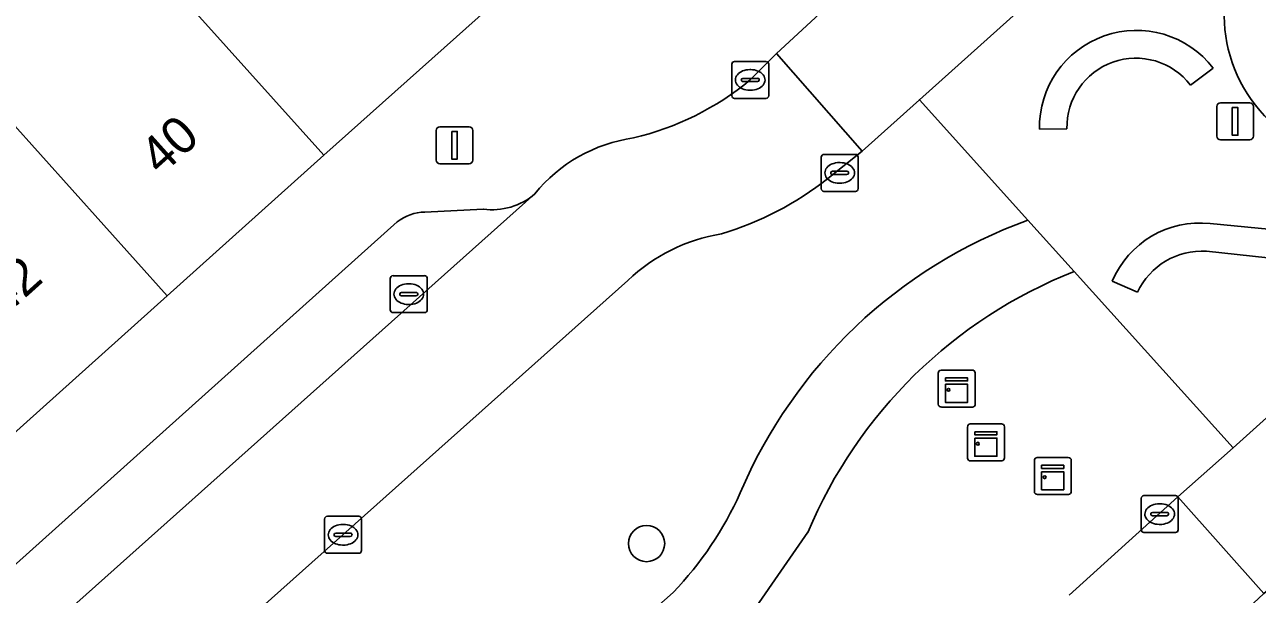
# Model space of a CAD drawing. Extents: x 162172 to 163187, y 382874 to 383685.
# Drawn here: x 162815.25 to 162848.64, y 383401.16 to 383416.59 of the extents above; entities that cross this region are included whole.
import ezdxf

# ---------------------------------------------------------------- set-up
doc = ezdxf.new("R2010")
doc.units = 0
for name, color, linetype in [('IMGEO_Berm_groen', 7, 'Continuous'), ('IMGEO_Boom', 7, 'Continuous'), ('IMGEO_Kast', 7, 'Continuous'), ('IMGEO_Kolk', 7, 'Continuous'), ('IMGEO_Lichtmast', 7, 'Continuous'), ('IMGEO_Muur', 7, 'Continuous'), ('IMGEO_Pand', 7, 'Continuous'), ('IMGEO_Pand_nummerreeks', 7, 'Continuous'), ('IMGEO_Parkeervlak_open', 7, 'Continuous'), ('IMGEO_Rijbaan_lokaal_open', 7, 'Continuous'), ('IMGEO_Terreindeel_zand', 7, 'Continuous'), ('IMGEO_Voetpad_halfverhard', 7, 'Continuous'), ('IMGEO_Voetpad_open', 7, 'Continuous')]:
    doc.layers.add(name, color=color, linetype=linetype)

msp = doc.modelspace()

# ---------------------------------------------------------------- linework, layer by layer
at = {"layer": 'IMGEO_Berm_groen'}
for points in [[(162842.427, 383411.292), (162839.487, 383414.554), (162837.934, 383413.161), (162837.005, 383412.423)], [(162843.548, 383401.134), (162846.487, 383403.794), (162847.986, 383405.124), (162843.68, 383409.902)], [(162831.589, 383409.661), (162813.956, 383393.935)], [(162836.469, 383402.837), (162834.331, 383399.767), (162819.308, 383386.457)], [(162817.707, 383387.831), (162818.045, 383388.141), (162832.82, 383401.21)]]:
    msp.add_lwpolyline(points, dxfattribs=at)
for centre, radius, start, end in [((162831.72, 383419.041), 8.469, 286.5101, 308.6091), ((162847.03, 383398.631), 13.472, 109.9802, 156.948), ((162834.903, 383406.172), 4.811, 99.2771, 133.5274), ((162848.442, 383397.829), 12.978, 111.5259, 157.3023), ((162825.904, 383407.822), 9.568, 316.2887, 335.8421)]:
    msp.add_arc(centre, radius, start, end, dxfattribs=at)
at = {"layer": 'IMGEO_Boom'}
msp.add_circle((162832.1, 383402.531), 0.489, dxfattribs=at)
at = {"layer": 'IMGEO_Kast'}
for p, q in [((162839.998, 383406.306), (162839.998, 383407.147)), ((162839.998, 383407.147), (162839.998, 383406.306)), ((162840.073, 383407.231), (162840.914, 383407.231)), ((162840.914, 383407.231), (162840.073, 383407.231)), ((162840.998, 383407.156), (162840.998, 383406.315)), ((162840.998, 383406.315), (162840.998, 383407.156)), ((162840.923, 383406.231), (162840.082, 383406.231)), ((162840.082, 383406.231), (162840.923, 383406.231)), ((162840.867, 383405.773), (162841.708, 383405.773)), ((162841.708, 383405.773), (162840.867, 383405.773)), ((162840.792, 383404.848), (162840.792, 383405.689)), ((162840.792, 383405.689), (162840.792, 383404.848)), ((162841.792, 383405.698), (162841.792, 383404.857)), ((162841.792, 383404.857), (162841.792, 383405.698)), ((162841.717, 383404.773), (162840.876, 383404.773)), ((162840.876, 383404.773), (162841.717, 383404.773)), ((162842.602, 383403.938), (162842.602, 383404.779)), ((162842.602, 383404.779), (162842.602, 383403.938)), ((162842.677, 383404.863), (162843.518, 383404.863)), ((162843.518, 383404.863), (162842.677, 383404.863)), ((162843.602, 383404.788), (162843.602, 383403.947)), ((162843.602, 383403.947), (162843.602, 383404.788)), ((162843.527, 383403.863), (162842.686, 383403.863)), ((162842.686, 383403.863), (162843.527, 383403.863))]:
    msp.add_line(p, q, dxfattribs=at)
for points in [[(162840.193, 383407.021), (162840.793, 383407.021), (162840.793, 383406.936), (162840.193, 383406.936), (162840.193, 383407.021)], [(162840.193, 383406.846), (162840.793, 383406.846), (162840.793, 383406.357), (162840.193, 383406.357), (162840.193, 383406.846)], [(162840.987, 383405.563), (162841.587, 383405.563), (162841.587, 383405.478), (162840.987, 383405.478), (162840.987, 383405.563)], [(162840.987, 383405.388), (162841.587, 383405.388), (162841.587, 383404.899), (162840.987, 383404.899), (162840.987, 383405.388)], [(162842.797, 383404.653), (162843.397, 383404.653), (162843.397, 383404.568), (162842.797, 383404.568), (162842.797, 383404.653)], [(162842.797, 383404.478), (162843.397, 383404.478), (162843.397, 383403.989), (162842.797, 383403.989), (162842.797, 383404.478)]]:
    msp.add_lwpolyline(points, dxfattribs=at)
for centre in [(162840.277, 383406.695), (162841.071, 383405.237), (162842.881, 383404.327)]:
    msp.add_circle(centre, 0.0377, dxfattribs=at)
for centre, start, end in [((162840.076, 383407.153), 92.4484, 184.2845), ((162840.076, 383407.153), 92.4484, 184.2845), ((162840.92, 383407.153), 2.4484, 94.2845), ((162840.92, 383407.153), 2.4484, 94.2845), ((162840.076, 383406.309), 182.4484, 274.2845), ((162840.076, 383406.309), 182.4484, 274.2845), ((162840.92, 383406.309), 272.4484, 4.2845), ((162840.92, 383406.309), 272.4484, 4.2845), ((162840.87, 383405.695), 92.4484, 184.2845), ((162840.87, 383405.695), 92.4484, 184.2845), ((162841.714, 383405.695), 2.4484, 94.2845), ((162841.714, 383405.695), 2.4484, 94.2845), ((162840.87, 383404.851), 182.4484, 274.2845), ((162840.87, 383404.851), 182.4484, 274.2845), ((162841.714, 383404.851), 272.4484, 4.2845), ((162841.714, 383404.851), 272.4484, 4.2845), ((162842.68, 383404.785), 92.4484, 184.2845), ((162842.68, 383404.785), 92.4484, 184.2845), ((162843.524, 383404.785), 2.4484, 94.2845), ((162843.524, 383404.785), 2.4484, 94.2845), ((162842.68, 383403.941), 182.4484, 274.2845), ((162842.68, 383403.941), 182.4484, 274.2845), ((162843.524, 383403.941), 272.4484, 4.2845), ((162843.524, 383403.941), 272.4484, 4.2845)]:
    msp.add_arc(centre, 0.0779, start, end, dxfattribs=at)
at = {"layer": 'IMGEO_Kolk'}
for p, q in [((162834.406, 383414.663), (162834.406, 383415.515)), ((162834.481, 383415.589), (162835.333, 383415.589)), ((162835.407, 383415.515), (162835.407, 383414.663)), ((162834.708, 383415.132), (162835.106, 383415.132)), ((162834.894, 383415.369), (162834.919, 383415.369)), ((162834.665, 383415.083), (162834.665, 383415.095)), ((162835.103, 383415.046), (162834.705, 383415.046)), ((162834.917, 383414.809), (162834.892, 383414.809)), ((162835.149, 383415.095), (162835.149, 383415.083)), ((162835.333, 383414.589), (162834.481, 383414.589)), ((162836.828, 383412.145), (162836.828, 383412.997)), ((162836.903, 383413.071), (162837.755, 383413.071)), ((162837.316, 383412.851), (162837.341, 383412.851)), ((162837.829, 383412.997), (162837.829, 383412.145)), ((162837.087, 383412.565), (162837.087, 383412.577)), ((162837.525, 383412.528), (162837.127, 383412.528)), ((162837.13, 383412.614), (162837.528, 383412.614)), ((162837.571, 383412.577), (162837.571, 383412.565)), ((162837.339, 383412.291), (162837.314, 383412.291)), ((162837.755, 383412.071), (162836.903, 383412.071)), ((162825.232, 383409.788), (162826.084, 383409.788)), ((162825.157, 383408.862), (162825.157, 383409.714)), ((162825.645, 383409.568), (162825.67, 383409.568)), ((162826.158, 383409.714), (162826.158, 383408.862)), ((162825.416, 383409.282), (162825.416, 383409.294)), ((162825.854, 383409.245), (162825.456, 383409.245)), ((162825.459, 383409.331), (162825.857, 383409.331)), ((162825.9, 383409.294), (162825.9, 383409.282)), ((162826.084, 383408.788), (162825.232, 383408.788)), ((162825.668, 383409.008), (162825.643, 383409.008)), ((162845.57, 383403.831), (162846.422, 383403.831)), ((162845.495, 383402.905), (162845.495, 383403.757)), ((162845.983, 383403.611), (162846.008, 383403.611)), ((162846.496, 383403.757), (162846.496, 383402.905)), ((162823.377, 383402.345), (162823.377, 383403.197)), ((162823.452, 383403.271), (162824.304, 383403.271)), ((162824.378, 383403.197), (162824.378, 383402.345)), ((162845.754, 383403.325), (162845.754, 383403.337)), ((162846.192, 383403.288), (162845.794, 383403.288)), ((162845.797, 383403.374), (162846.195, 383403.374)), ((162846.238, 383403.337), (162846.238, 383403.325)), ((162823.636, 383402.765), (162823.636, 383402.777)), ((162823.679, 383402.814), (162824.077, 383402.814)), ((162823.865, 383403.051), (162823.89, 383403.051)), ((162824.12, 383402.777), (162824.12, 383402.765)), ((162846.422, 383402.831), (162845.57, 383402.831)), ((162846.006, 383403.051), (162845.981, 383403.051)), ((162824.074, 383402.728), (162823.676, 383402.728)), ((162823.888, 383402.491), (162823.863, 383402.491)), ((162824.304, 383402.271), (162823.452, 383402.271))]:
    msp.add_line(p, q, dxfattribs=at)
for points in [[(162834.406, 383414.663), (162834.406, 383415.515)], [(162834.481, 383415.589), (162835.333, 383415.589)], [(162835.407, 383415.515), (162835.407, 383414.663)], [(162835.333, 383414.589), (162834.481, 383414.589)], [(162836.828, 383412.145), (162836.828, 383412.997)], [(162836.903, 383413.071), (162837.755, 383413.071)], [(162837.829, 383412.997), (162837.829, 383412.145)], [(162837.755, 383412.071), (162836.903, 383412.071)], [(162825.232, 383409.788), (162826.084, 383409.788)], [(162825.157, 383408.862), (162825.157, 383409.714)], [(162826.158, 383409.714), (162826.158, 383408.862)], [(162826.084, 383408.788), (162825.232, 383408.788)], [(162845.57, 383403.831), (162846.422, 383403.831)], [(162845.495, 383402.905), (162845.495, 383403.757)], [(162846.496, 383403.757), (162846.496, 383402.905)], [(162823.377, 383402.345), (162823.377, 383403.197)], [(162823.452, 383403.271), (162824.304, 383403.271)], [(162824.378, 383403.197), (162824.378, 383402.345)], [(162846.422, 383402.831), (162845.57, 383402.831)], [(162824.304, 383402.271), (162823.452, 383402.271)]]:
    msp.add_lwpolyline(points, dxfattribs=at)
for centre, radius, start, end in [((162834.483, 383415.513), 0.0765, 91.552, 178.448), ((162834.483, 383415.513), 0.0765, 91.552, 178.448), ((162835.331, 383415.513), 0.0765, 1.552, 88.448), ((162835.331, 383415.513), 0.0765, 1.552, 88.448), ((162834.705, 383415.092), 0.0403, 85.8775, 175.7526), ((162835.11, 383415.094), 0.0386, 1.7309, 96.639), ((162834.702, 383415.082), 0.0366, 178.938, 274.7102), ((162835.106, 383415.089), 0.043, 264.8664, 352.4533), ((162834.483, 383414.665), 0.0765, 181.552, 268.448), ((162834.483, 383414.665), 0.0765, 181.552, 268.448), ((162835.331, 383414.665), 0.0765, 271.552, 358.448), ((162835.331, 383414.665), 0.0765, 271.552, 358.448), ((162836.905, 383412.995), 0.0765, 91.552, 178.448), ((162836.905, 383412.995), 0.0765, 91.552, 178.448), ((162837.753, 383412.995), 0.0765, 1.552, 88.448), ((162837.753, 383412.995), 0.0765, 1.552, 88.448), ((162837.127, 383412.574), 0.0403, 85.8775, 175.7526), ((162837.124, 383412.564), 0.0366, 178.938, 274.7102), ((162837.528, 383412.571), 0.043, 264.8664, 352.4533), ((162837.532, 383412.576), 0.0386, 1.7309, 96.639), ((162836.905, 383412.147), 0.0765, 181.552, 268.448), ((162836.905, 383412.147), 0.0765, 181.552, 268.448), ((162837.753, 383412.147), 0.0765, 271.552, 358.448), ((162837.753, 383412.147), 0.0765, 271.552, 358.448), ((162825.234, 383409.712), 0.0765, 91.552, 178.448), ((162825.234, 383409.712), 0.0765, 91.552, 178.448), ((162826.082, 383409.712), 0.0765, 1.552, 88.448), ((162826.082, 383409.712), 0.0765, 1.552, 88.448), ((162825.456, 383409.291), 0.0403, 85.8775, 175.7526), ((162825.453, 383409.281), 0.0366, 178.938, 274.7102), ((162825.857, 383409.288), 0.043, 264.8664, 352.4533), ((162825.861, 383409.293), 0.0386, 1.7309, 96.639), ((162825.234, 383408.864), 0.0765, 181.552, 268.448), ((162825.234, 383408.864), 0.0765, 181.552, 268.448), ((162826.082, 383408.864), 0.0765, 271.552, 358.448), ((162826.082, 383408.864), 0.0765, 271.552, 358.448), ((162845.572, 383403.755), 0.0765, 91.552, 178.448), ((162845.572, 383403.755), 0.0765, 91.552, 178.448), ((162846.42, 383403.755), 0.0765, 1.552, 88.448), ((162846.42, 383403.755), 0.0765, 1.552, 88.448), ((162823.454, 383403.195), 0.0765, 91.552, 178.448), ((162823.454, 383403.195), 0.0765, 91.552, 178.448), ((162824.302, 383403.195), 0.0765, 1.552, 88.448), ((162824.302, 383403.195), 0.0765, 1.552, 88.448), ((162845.794, 383403.334), 0.0403, 85.8775, 175.7526), ((162845.791, 383403.324), 0.0366, 178.938, 274.7102), ((162846.195, 383403.331), 0.043, 264.8664, 352.4533), ((162846.199, 383403.336), 0.0386, 1.7309, 96.639), ((162823.676, 383402.774), 0.0403, 85.8775, 175.7526), ((162823.673, 383402.764), 0.0366, 178.938, 274.7102), ((162824.077, 383402.771), 0.043, 264.8664, 352.4533), ((162824.081, 383402.776), 0.0386, 1.7309, 96.639), ((162845.572, 383402.907), 0.0765, 181.552, 268.448), ((162845.572, 383402.907), 0.0765, 181.552, 268.448), ((162846.42, 383402.907), 0.0765, 271.552, 358.448), ((162846.42, 383402.907), 0.0765, 271.552, 358.448), ((162823.454, 383402.347), 0.0765, 181.552, 268.448), ((162823.454, 383402.347), 0.0765, 181.552, 268.448), ((162824.302, 383402.347), 0.0765, 271.552, 358.448), ((162824.302, 383402.347), 0.0765, 271.552, 358.448)]:
    msp.add_arc(centre, radius, start, end, dxfattribs=at)
for centre, major_axis, ratio, start_param, end_param in [((162834.893, 383415.089), (-0.387, 0.002), 0.722429, 4.712389, 7.853982), ((162834.918, 383415.089), (-0.39, 0.002), 0.717154, 1.570796, 4.712389), ((162837.315, 383412.571), (-0.387, 0.002), 0.722429, 4.712389, 7.853982), ((162837.34, 383412.571), (-0.39, 0.002), 0.717154, 1.570796, 4.712389), ((162825.644, 383409.288), (-0.387, 0.002), 0.722429, 4.712389, 7.853982), ((162825.669, 383409.288), (-0.39, 0.002), 0.717154, 1.570796, 4.712389), ((162845.982, 383403.331), (-0.387, 0.002), 0.722429, 4.712389, 7.853982), ((162846.007, 383403.331), (-0.39, 0.002), 0.717154, 1.570796, 4.712389), ((162823.864, 383402.771), (-0.387, 0.002), 0.722429, 4.712389, 7.853982), ((162823.889, 383402.771), (-0.39, 0.002), 0.717154, 1.570796, 4.712389)]:
    msp.add_ellipse(centre, major_axis=major_axis, ratio=ratio, start_param=start_param, end_param=end_param, dxfattribs=at)
at = {"layer": 'IMGEO_Lichtmast'}
for p, q in [((162847.643, 383414.467), (162848.433, 383414.467)), ((162848.433, 383414.467), (162847.643, 383414.467)), ((162847.543, 383413.567), (162847.543, 383414.367)), ((162847.543, 383414.367), (162847.543, 383413.567)), ((162848.533, 383414.367), (162848.533, 383413.567)), ((162848.533, 383413.567), (162848.533, 383414.367)), ((162826.501, 383413.82), (162827.291, 383413.82)), ((162827.291, 383413.82), (162826.501, 383413.82)), ((162826.401, 383412.92), (162826.401, 383413.72)), ((162826.401, 383413.72), (162826.401, 383412.92)), ((162827.391, 383413.72), (162827.391, 383412.92)), ((162827.391, 383412.92), (162827.391, 383413.72)), ((162848.433, 383413.467), (162847.643, 383413.467)), ((162847.643, 383413.467), (162848.433, 383413.467)), ((162827.291, 383412.82), (162826.501, 383412.82)), ((162826.501, 383412.82), (162827.291, 383412.82))]:
    msp.add_line(p, q, dxfattribs=at)
for points in [[(162847.963, 383414.342), (162848.113, 383414.342), (162848.113, 383413.592), (162847.963, 383413.592), (162847.963, 383414.342)], [(162826.821, 383413.695), (162826.971, 383413.695), (162826.971, 383412.945), (162826.821, 383412.945), (162826.821, 383413.695)]]:
    msp.add_lwpolyline(points, dxfattribs=at)
for centre, start, end in [((162847.643, 383414.367), 90, 180), ((162847.643, 383414.367), 90, 180), ((162848.433, 383414.367), 0, 90), ((162848.433, 383414.367), 360, 90), ((162826.501, 383413.72), 90, 180), ((162826.501, 383413.72), 90, 180), ((162827.291, 383413.72), 0, 90), ((162827.291, 383413.72), 360, 90), ((162847.643, 383413.567), 180, 270), ((162847.643, 383413.567), 180, 270), ((162848.433, 383413.567), 270, 0), ((162848.433, 383413.567), 270, 0), ((162826.501, 383412.92), 180, 270), ((162826.501, 383412.92), 180, 270), ((162827.291, 383412.92), 270, 0), ((162827.291, 383412.92), 270, 0)]:
    msp.add_arc(centre, 0.1, start, end, dxfattribs=at)
at = {"layer": 'IMGEO_Muur'}
for points in [[(162846.831, 383414.95), (162847.443, 383415.411)], [(162842.74, 383413.757), (162843.484, 383413.764)], [(162850.245, 383410.917), (162847.364, 383411.199)], [(162847.263, 383410.452), (162850.168, 383410.138)], [(162844.712, 383409.638), (162845.392, 383409.339)]]:
    msp.add_lwpolyline(points, dxfattribs=at)
for centre, radius, start, end in [((162845.365, 383413.807), 2.625, 37.6572, 181.0954), ((162845.351, 383413.81), 1.868, 37.6166, 181.4067), ((162847.081, 383408.646), 2.569, 83.6836, 157.2796), ((162847.149, 383408.515), 1.94, 86.6209, 154.8733)]:
    msp.add_arc(centre, radius, start, end, dxfattribs=at)
at = {"layer": 'IMGEO_Pand'}
for points in [[(162823.287, 383425.088), (162820.838, 383422.889), (162817.341, 383419.75), (162823.354, 383413.052), (162833.053, 383421.708), (162830.243, 383424.838), (162826.516, 383421.492)], [(162817.341, 383419.75), (162813.099, 383415.942), (162819.114, 383409.242), (162823.354, 383413.052)], [(162808.858, 383412.134), (162814.873, 383405.433), (162819.114, 383409.242), (162813.099, 383415.942)]]:
    msp.add_lwpolyline(points, close=True, dxfattribs=at)
at = {"layer": 'IMGEO_Parkeervlak_open'}
for points in [[(162736.538, 383329.17), (162736.903, 383329.498), (162763.169, 383353.106), (162788.501, 383375.734), (162792.101, 383379), (162829.073, 383412.003)], [(162827.677, 383411.59), (162826.093, 383411.509)], [(162825.342, 383411.243), (162737.383, 383332.314)]]:
    msp.add_lwpolyline(points, dxfattribs=at)
for centre, radius, start, end in [((162827.912, 383413.362), 1.788, 262.4565, 310.5048), ((162826.102, 383410.29), 1.22, 90.4382, 128.5696)]:
    msp.add_arc(centre, radius, start, end, dxfattribs=at)
at = {"layer": 'IMGEO_Rijbaan_lokaal_open'}
for points in [[(162837.02, 383417.093), (162835.616, 383415.803), (162837.934, 383413.161), (162839.487, 383414.554), (162855.385, 383428.814), (162853.1, 383431.516)], [(162863.857, 383419.418), (162847.986, 383405.124), (162846.487, 383403.794), (162848.818, 383401.181), (162850.35, 383402.422), (162866.247, 383416.741), (162867.751, 383418.083), (162865.377, 383420.753)]]:
    msp.add_lwpolyline(points, close=True, dxfattribs=at)
for points in [[(162837.005, 383412.423), (162837.934, 383413.161), (162835.616, 383415.803), (162834.907, 383415.089)], [(162829.073, 383412.003), (162792.101, 383379), (162794.445, 383376.349), (162795.363, 383377.17), (162813.956, 383393.935), (162831.589, 383409.661)], [(162846.501, 383399.02), (162848.818, 383401.181), (162846.487, 383403.794), (162843.548, 383401.134)]]:
    msp.add_lwpolyline(points, dxfattribs=at)
for centre, radius, start, end in [((162829.948, 383421.102), 7.794, 283.2989, 309.5123), ((162832.339, 383409.355), 4.205, 98.1786, 140.9683), ((162831.72, 383419.041), 8.469, 286.5101, 308.6091), ((162834.903, 383406.172), 4.811, 99.2771, 133.5274)]:
    msp.add_arc(centre, radius, start, end, dxfattribs=at)
at = {"layer": 'IMGEO_Terreindeel_zand'}
msp.add_arc((162851.666, 383416.834), 3.92, 129.1502, 301.7123, dxfattribs=at)
at = {"layer": 'IMGEO_Voetpad_halfverhard'}
for points in [[(162843.68, 383409.902), (162842.427, 383411.292)], [(162819.308, 383386.457), (162834.331, 383399.767), (162836.469, 383402.837)], [(162832.82, 383401.21), (162818.045, 383388.141), (162817.707, 383387.831)]]:
    msp.add_lwpolyline(points, dxfattribs=at)
for centre, radius, start, end in [((162847.03, 383398.631), 13.472, 109.9802, 156.948), ((162848.442, 383397.829), 12.978, 111.5259, 157.3023), ((162825.904, 383407.822), 9.568, 316.2887, 335.8421)]:
    msp.add_arc(centre, radius, start, end, dxfattribs=at)
at = {"layer": 'IMGEO_Voetpad_open'}
msp.add_lwpolyline([(162860.482, 383423.161), (162859.183, 383424.602), (162855.385, 383428.814), (162839.487, 383414.554), (162842.427, 383411.292), (162843.68, 383409.902), (162847.986, 383405.124), (162863.857, 383419.418)], close=True, dxfattribs=at)
for points in [[(162834.907, 383415.089), (162835.616, 383415.803), (162837.02, 383417.093), (162833.053, 383421.708), (162823.354, 383413.052), (162819.114, 383409.242), (162814.873, 383405.433), (162810.633, 383401.625), (162806.393, 383397.816), (162802.152, 383394.007), (162797.911, 383390.198), (162793.671, 383386.389), (162789.43, 383382.58), (162785.19, 383378.771), (162780.949, 383374.962), (162776.709, 383371.153)], [(162847.443, 383415.411), (162846.831, 383414.95)], [(162843.484, 383413.764), (162842.74, 383413.757)], [(162826.093, 383411.509), (162827.677, 383411.59)], [(162737.383, 383332.314), (162825.342, 383411.243)], [(162847.364, 383411.199), (162850.245, 383410.917)], [(162850.168, 383410.138), (162847.263, 383410.452)], [(162845.392, 383409.339), (162844.712, 383409.638)]]:
    msp.add_lwpolyline(points, dxfattribs=at)
for centre, radius, start, end in [((162851.666, 383416.834), 3.92, 129.1502, 301.7123), ((162845.365, 383413.807), 2.625, 37.6572, 181.0954), ((162845.351, 383413.81), 1.868, 37.6166, 181.4067), ((162829.948, 383421.102), 7.794, 283.2989, 309.5123), ((162832.339, 383409.355), 4.205, 98.1786, 140.9683), ((162827.912, 383413.362), 1.788, 262.4565, 310.5048), ((162826.102, 383410.29), 1.22, 90.4382, 128.5696), ((162847.081, 383408.646), 2.569, 83.6836, 157.2796), ((162847.149, 383408.515), 1.94, 86.6209, 154.8733)]:
    msp.add_arc(centre, radius, start, end, dxfattribs=at)

# ---------------------------------------------------------------- texts
at = {"layer": 'IMGEO_Pand_nummerreeks'}
for s, p in [('40', (162818.938, 383412.472)), ('42', (162814.692, 383408.659))]:
    msp.add_text(s, height=1, rotation=41.9311, dxfattribs=at).set_placement(p)

doc.saveas('drawing.dxf')
